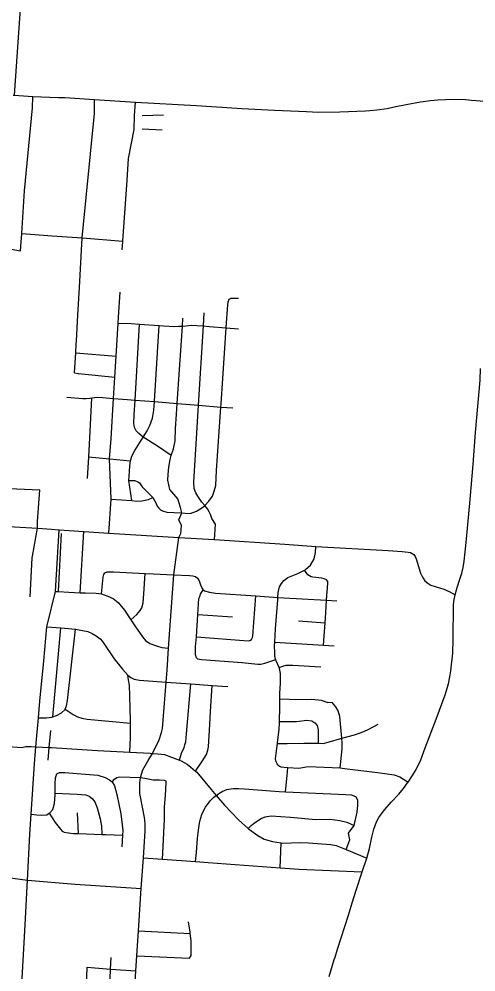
# Model space of a CAD drawing. Extents: x 1755200 to 1902939, y 644115 to 788070.
# Drawn here: x 1840977 to 1846888, y 727307 to 739636 of the extents above; entities that cross this region are included whole.
import ezdxf

# ---------------------------------------------------------------- set-up
doc = ezdxf.new("R2010")
doc.units = 0
for name, color, linetype in [('GM_X_City_Street', 7, 'Continuous'), ('GM_X_County_Road', 7, 'Continuous'), ('GM_X_Township', 7, 'Continuous'), ('GM_X_Township_Road', 7, 'Continuous')]:
    doc.layers.add(name, color=color, linetype=linetype)

msp = doc.modelspace()

# ---------------------------------------------------------------- linework, layer by layer
at = {"layer": 'GM_X_City_Street'}
for points in [[(1840902, 738652), (1840913, 738651), (1841154, 738635), (1841486, 738622)], [(1846301, 738582), (1846394, 738591), (1846593, 738597), (1846752, 738594), (1846831, 738588)], [(1845516, 738453), (1845605, 738459), (1845741, 738479), (1845831, 738498)], [(1845831, 738498), (1845986, 738530), (1846170, 738565), (1846270, 738579), (1846301, 738582)], [(1846831, 738588), (1846892, 738584), (1847096, 738566)], [(1842572, 738389), (1842845, 738395)], [(1844773, 738436), (1844849, 738432), (1845127, 738436), (1845460, 738448), (1845516, 738453)], [(1842570, 738214), (1842829, 738202)], [(1842265, 735779), (1842287, 736101)], [(1843083, 733245), (1843125, 733242), (1843192, 733239), (1843271, 733269), (1843317, 733295), (1843371, 733332), (1843380, 733342), (1843433, 733398), (1843478, 733461), (1843502, 733526), (1843521, 733602), (1843532, 733794), (1843589, 734616), (1843592, 734658), (1843655, 735641), (1843656, 735646), (1843679, 735938), (1843684, 735978), (1843697, 736012)], [(1843697, 736012), (1843721, 736023), (1843757, 736024), (1843817, 736023)], [(1842140, 732985), (1842168, 733423), (1842148, 733947), (1842167, 734208), (1842200, 734728), (1842217, 735004), (1842234, 735276), (1842260, 735703), (1842265, 735778), (1842265, 735779)], [(1843044, 732929), (1843070, 732978), (1843078, 733084), (1843045, 733155), (1843083, 733245), (1843067, 733314), (1843033, 733429), (1842929, 733549), (1842903, 733670), (1842905, 733742), (1842917, 733840), (1842933, 733935), (1842944, 733991), (1842975, 734075), (1842995, 734177), (1843002, 734335), (1843013, 734525), (1843022, 734662), (1843090, 735663), (1843097, 735766)], [(1843506, 732900), (1843511, 732963), (1843517, 733101), (1843470, 733173), (1843455, 733227), (1843439, 733262), (1843416, 733299), (1843380, 733342), (1843342, 733387), (1843290, 733461), (1843264, 733504), (1843243, 733564), (1843238, 733643), (1843279, 734281), (1843301, 734640), (1843363, 735665), (1843373, 735835)], [(1842260, 735703), (1842426, 735697), (1842536, 735689), (1842788, 735670), (1842848, 735665), (1842990, 735658), (1843038, 735661), (1843078, 735662), (1843090, 735663), (1843133, 735667), (1843209, 735673), (1843279, 735671), (1843363, 735665), (1843437, 735660), (1843655, 735641), (1843815, 735627)], [(1842436, 733406), (1842399, 733666), (1842401, 733716), (1842410, 733850), (1842414, 733888), (1842421, 733922), (1842423, 733932), (1842435, 733979), (1842477, 734054), (1842584, 734228), (1842635, 734310), (1842669, 734375), (1842702, 734473), (1842721, 734574), (1842730, 734686), (1842730, 734692), (1842788, 735670)], [(1842944, 733991), (1842769, 734108), (1842584, 734228), (1842526, 734275), (1842493, 734308), (1842470, 734351), (1842462, 734402), (1842467, 734516), (1842478, 734706), (1842536, 735689)], [(1841696, 735060), (1841710, 735317), (1841717, 735430)], [(1841710, 735317), (1842234, 735276)], [(1841696, 735060), (1841742, 735048), (1841748, 735048), (1842217, 735004)], [(1846647, 732280), (1846651, 732292), (1846677, 732374), (1846705, 732465), (1846723, 732540), (1846738, 732621), (1846760, 732864), (1846812, 733418), (1846853, 733871), (1846882, 734285), (1846943, 734962), (1846948, 735115)], [(1841596, 734745), (1841801, 734725), (1841846, 734725), (1841893, 734731), (1841920, 734736), (1841957, 734741), (1841995, 734742), (1842055, 734738), (1842200, 734728), (1842375, 734715), (1842478, 734706), (1842730, 734686), (1843022, 734662), (1843301, 734640), (1843589, 734616), (1843745, 734604)], [(1841864, 733690), (1841879, 733972), (1841896, 734298), (1841920, 734736)], [(1841879, 733972), (1842148, 733947), (1842421, 733922)], [(1842399, 733666), (1842474, 733664), (1842515, 733648), (1842535, 733634), (1842571, 733582), (1842709, 733444), (1842745, 733375), (1842765, 733334), (1842784, 733309), (1842808, 733287), (1842832, 733272), (1842889, 733257), (1842986, 733251), (1843083, 733245)], [(1840625, 733578), (1840947, 733558), (1841246, 733544)], [(1841151, 732685), (1841218, 733047), (1841218, 733137), (1841246, 733544)], [(1842168, 733423), (1842436, 733406), (1842503, 733400), (1842567, 733402), (1842650, 733419), (1842709, 733444)], [(1840603, 733156), (1840625, 733100), (1840651, 733084), (1840685, 733077), (1840738, 733072), (1840920, 733064), (1841218, 733047), (1841396, 733035), (1841496, 733029), (1841502, 733028)], [(1840995, 724830), (1840980, 724876), (1840972, 725066), (1840946, 726012), (1841001, 726917), (1841056, 727916), (1841085, 728496), (1841117, 729088), (1841133, 729349), (1841175, 730000), (1841194, 730219), (1841228, 730595), (1841248, 730809), (1841298, 731333), (1841338, 731772), (1841340, 731790), (1841448, 732231), (1841496, 733029)], [(1841486, 732229), (1841525, 732978)], [(1841502, 733028), (1841624, 733019), (1841816, 733007), (1842140, 732985), (1843044, 732929), (1843506, 732900), (1844416, 732840), (1844816, 732812), (1845751, 732758), (1845933, 732746), (1846013, 732740), (1846043, 732732), (1846065, 732722), (1846085, 732706), (1846104, 732683), (1846117, 732652), (1846171, 732468), (1846195, 732413), (1846227, 732367), (1846264, 732336), (1846306, 732311), (1846359, 732292), (1846472, 732261), (1846544, 732231), (1846619, 732188)], [(1841768, 732214), (1841816, 733007)], [(1842589, 728782), (1842609, 729134), (1842611, 729212), (1842604, 729280), (1842581, 729397), (1842542, 729617), (1842539, 729755), (1842548, 729821), (1842577, 729923), (1842647, 730045), (1842704, 730135), (1842788, 730309), (1842822, 730404), (1842831, 730456), (1842841, 730566), (1842880, 731056), (1842892, 731212), (1842912, 731496), (1842978, 732447), (1843044, 732929)], [(1844326, 729985), (1844315, 730001), (1844303, 730027), (1844294, 730066), (1844302, 730132), (1844322, 730264), (1844323, 730273), (1844343, 730449), (1844345, 730525), (1844345, 730549), (1844349, 730732), (1844352, 730841), (1844353, 730916), (1844358, 731042), (1844358, 731118), (1844359, 731167), (1844347, 731231), (1844341, 731245), (1844305, 731334), (1844298, 731350), (1844295, 731356), (1844288, 731399), (1844285, 731439), (1844283, 731525), (1844285, 731575), (1844294, 731745), (1844325, 732123), (1844327, 732153), (1844331, 732216), (1844348, 732291), (1844371, 732335), (1844402, 732372), (1844455, 732409), (1844498, 732428), (1844585, 732462), (1844637, 732487), (1844669, 732506), (1844682, 732514), (1844747, 732571), (1844794, 732651), (1844813, 732733), (1844816, 732812)], [(1841120, 732159), (1841147, 732666), (1841151, 732685)], [(1842043, 732198), (1842066, 732414), (1842073, 732450), (1842089, 732471), (1842118, 732483), (1842200, 732485), (1842608, 732463), (1842712, 732457), (1842978, 732447), (1843182, 732438), (1843226, 732431), (1843262, 732423), (1843285, 732402), (1843309, 732367), (1843325, 732315), (1843346, 732268), (1843356, 732254), (1843360, 732251), (1843378, 732237), (1843441, 732221), (1843517, 732208), (1844039, 732173), (1844327, 732153)], [(1842424, 731861), (1842500, 731931), (1842543, 731984), (1842566, 732020), (1842581, 732081), (1842592, 732201), (1842608, 732463)], [(1844916, 731534), (1844936, 731823), (1844945, 731952), (1844957, 732116), (1844972, 732336), (1844971, 732360), (1844956, 732382), (1844926, 732395), (1844896, 732400), (1844779, 732416), (1844755, 732420), (1844712, 732444), (1844669, 732506)], [(1841448, 732231), (1841486, 732229), (1841621, 732222), (1841768, 732214), (1841835, 732211), (1841973, 732206), (1842043, 732198), (1842126, 732168), (1842194, 732138), (1842261, 732087), (1842343, 731987), (1842424, 731861), (1842482, 731771), (1842573, 731643), (1842612, 731596), (1842669, 731556), (1842767, 731520), (1842825, 731506), (1842912, 731496)], [(1843272, 731371), (1843268, 731385), (1843261, 731409), (1843262, 731515), (1843271, 731642), (1843291, 731930), (1843305, 732139), (1843314, 732165), (1843323, 732193), (1843360, 732251)], [(1846004, 729754), (1846010, 729763), (1846066, 729848), (1846113, 729926), (1846174, 730053), (1846232, 730208), (1846373, 730577), (1846491, 730891), (1846532, 731033), (1846551, 731126), (1846563, 731203), (1846589, 731432), (1846593, 731606), (1846600, 732060), (1846607, 732128), (1846619, 732188), (1846647, 732280)], [(1843984, 731610), (1843998, 731633), (1844003, 731655), (1844039, 732173)], [(1844327, 732153), (1844957, 732116), (1845090, 732108)], [(1843291, 731930), (1843738, 731902)], [(1844592, 731852), (1844936, 731823)], [(1841228, 730595), (1841331, 730597), (1841401, 730603), (1841414, 730607), (1841462, 730623), (1841527, 730661), (1841572, 730704), (1841574, 730707), (1841592, 730748), (1841606, 730817), (1841708, 731741)], [(1841338, 731772), (1841516, 731758), (1841568, 731755), (1841708, 731741), (1841713, 731740), (1841797, 731726), (1841865, 731710), (1841924, 731688), (1841977, 731656), (1842025, 731618), (1842055, 731584), (1842209, 731360), (1842317, 731223), (1842385, 731148), (1842423, 731116), (1842467, 731094), (1842537, 731082), (1842880, 731056), (1843198, 731033), (1843474, 731014), (1843679, 731000)], [(1841414, 730607), (1841516, 731758)], [(1843271, 731642), (1843941, 731591), (1843963, 731596), (1843984, 731610)], [(1844285, 731575), (1844916, 731534), (1845056, 731525)], [(1843272, 731371), (1843286, 731358), (1843339, 731349), (1843865, 731309), (1844066, 731291), (1844104, 731291), (1844157, 731300), (1844298, 731350)], [(1844341, 731245), (1844390, 731265), (1844434, 731276), (1844482, 731278), (1844520, 731277), (1844880, 731254)], [(1842409, 730151), (1842419, 730344), (1842419, 730524), (1842419, 730560), (1842411, 730881), (1842405, 731018), (1842395, 731086), (1842385, 731148)], [(1843051, 730049), (1843081, 730136), (1843113, 730209), (1843124, 730245), (1843133, 730284), (1843143, 730390), (1843198, 731033)], [(1843258, 729907), (1843350, 730037), (1843401, 730120), (1843419, 730178), (1843428, 730221), (1843444, 730510), (1843453, 730678), (1843474, 731014)], [(1844352, 730841), (1844601, 730832), (1844763, 730835), (1844884, 730823), (1844974, 730792)], [(1841574, 730707), (1841679, 730639), (1841732, 730609), (1841789, 730589), (1841857, 730577), (1842419, 730524)], [(1845132, 729947), (1845156, 730195), (1845159, 730273), (1845154, 730332), (1845127, 730611), (1845107, 730684), (1845076, 730738), (1845031, 730791), (1844974, 730792)], [(1844345, 730549), (1844567, 730546), (1844700, 730563), (1844763, 730555), (1844806, 730529), (1844832, 730494), (1844849, 730441), (1844846, 730265)], [(1845154, 730332), (1845316, 730373), (1845436, 730418), (1845503, 730448), (1845625, 730514)], [(1839683, 730449), (1840018, 730430), (1840096, 730421), (1840151, 730407), (1840187, 730392), (1840231, 730363), (1840297, 730311), (1840360, 730277), (1840425, 730257), (1840550, 730247), (1840834, 730224), (1840958, 730216), (1841013, 730213), (1841066, 730223), (1841133, 730224), (1841194, 730219)], [(1841353, 730049), (1841368, 730213), (1841388, 730433)], [(1844322, 730264), (1844448, 730261), (1844660, 730267), (1844846, 730265), (1844911, 730264), (1844975, 730278), (1845154, 730332)], [(1841194, 730219), (1841368, 730213), (1841395, 730212), (1841993, 730174), (1842409, 730151), (1842672, 730139), (1842704, 730135), (1842773, 730127), (1842859, 730119), (1842951, 730088), (1843051, 730049), (1843074, 730039), (1843151, 729996), (1843200, 729958), (1843258, 729907), (1843277, 729890), (1843464, 729668), (1843529, 729592), (1843636, 729465), (1843818, 729275), (1843942, 729163), (1843957, 729149), (1844065, 729071), (1844147, 729027), (1844258, 728994), (1844369, 728976), (1844392, 728973), (1844610, 728982), (1844724, 728977), (1845010, 728955), (1845078, 728942), (1845211, 728892), (1845477, 728780)], [(1844326, 729985), (1844346, 729970), (1844366, 729962), (1844448, 729954), (1844455, 729953), (1844596, 729944), (1844718, 729965), (1845132, 729947), (1845189, 729941), (1845329, 729923), (1845650, 729883), (1845832, 729858), (1845902, 729833), (1846010, 729763)], [(1841133, 729349), (1841207, 729342), (1841263, 729336), (1841336, 729342), (1841369, 729361), (1841376, 729365), (1841414, 729410), (1841438, 729485), (1841445, 729597), (1841445, 729622), (1841446, 729740), (1841450, 729820), (1841466, 729871)], [(1841466, 729871), (1841484, 729881), (1841502, 729888), (1841570, 729886), (1841998, 729855), (1842093, 729825), (1842148, 729793), (1842181, 729766), (1842214, 729715), (1842244, 729602), (1842295, 729353), (1842311, 729211), (1842320, 729138), (1842316, 729076), (1842306, 728924)], [(1844424, 729636), (1844445, 729848)], [(1844445, 729848), (1844445, 729848), (1844455, 729953)], [(1842181, 729766), (1842212, 729803), (1842243, 729822), (1842277, 729833), (1842548, 729821)], [(1842548, 729821), (1842603, 729813), (1842669, 729801), (1842712, 729794), (1842794, 729791), (1842856, 729790), (1842880, 729777)], [(1842834, 728765), (1842843, 728932), (1842859, 729284), (1842860, 729445), (1842870, 729589), (1842881, 729755), (1842880, 729777)], [(1845416, 728601), (1845477, 728780), (1845510, 728905), (1845543, 729053), (1845568, 729154), (1845583, 729202), (1845600, 729248), (1845632, 729306), (1845666, 729353), (1845710, 729408), (1845793, 729502), (1845889, 729607), (1845952, 729681), (1846004, 729754)], [(1841445, 729622), (1841730, 729607), (1841840, 729598), (1841883, 729580), (1841924, 729551), (1841959, 729506), (1841989, 729429), (1842025, 729289), (1842035, 729241), (1842042, 729199), (1842049, 729087)], [(1843261, 728736), (1843275, 728851), (1843288, 729037), (1843302, 729171), (1843310, 729231), (1843326, 729290), (1843346, 729356), (1843388, 729439), (1843451, 729519), (1843496, 729568), (1843529, 729592), (1843562, 729616), (1843603, 729643), (1843666, 729669), (1843746, 729681), (1843818, 729681), (1843896, 729676), (1844343, 729643), (1844424, 729636), (1845204, 729602), (1845278, 729597), (1845337, 729573)], [(1845211, 728892), (1845256, 729016), (1845240, 729103), (1845313, 729200), (1845350, 729375), (1845359, 729463), (1845359, 729525), (1845337, 729573)], [(1841369, 729361), (1841445, 729241), (1841512, 729154), (1841535, 729128), (1841559, 729117), (1841619, 729105), (1841677, 729099), (1841745, 729097), (1842049, 729087), (1842101, 729085), (1842316, 729076)], [(1841745, 729097), (1841733, 729366)], [(1843942, 729163), (1843982, 729203), (1844025, 729237), (1844109, 729291), (1844161, 729313), (1844240, 729325), (1844488, 729310), (1844815, 729278), (1844999, 729285), (1845129, 729268), (1845218, 729244), (1845313, 729200)], [(1844354, 728656), (1844369, 728976)], [(1842556, 728385), (1842589, 728782)], [(1842589, 728782), (1842834, 728765), (1843261, 728736), (1843425, 728724), (1844354, 728656), (1844598, 728638), (1845416, 728601)], [(1840344, 728556), (1840896, 728520), (1841085, 728496), (1841703, 728445), (1842556, 728385)], [(1845288, 728201), (1845339, 728365), (1845416, 728601)], [(1842405, 725943), (1842446, 726611), (1842490, 727320), (1842502, 727516), (1842522, 727839), (1842556, 728385)], [(1843183, 727485), (1843206, 727520), (1843206, 727713), (1843193, 727805), (1843191, 727824), (1843168, 727957)], [(1842522, 727839), (1843193, 727805)], [(1842114, 725937), (1842162, 727345), (1842167, 727494)], [(1842502, 727516), (1843183, 727485)], [(1845066, 727500), (1845098, 727601)], [(1841812, 725957), (1841857, 727368)], [(1841857, 727368), (1842162, 727345), (1842490, 727320)]]:
    msp.add_lwpolyline(points, dxfattribs=at)
at = {"layer": 'GM_X_County_Road'}
for points in [[(1841486, 738622), (1841570, 738619), (1841953, 738595), (1842281, 738574)], [(1842281, 738574), (1842284, 738574), (1842484, 738560), (1843274, 738519), (1843860, 738478), (1844281, 738458), (1844697, 738440), (1844773, 738436)], [(1845098, 727601), (1845239, 728043), (1845288, 728201)], [(1844988, 727250), (1845056, 727469), (1845066, 727500)]]:
    msp.add_lwpolyline(points, dxfattribs=at)
at = {"layer": 'GM_X_Township'}
msp.add_lwpolyline([(1841483, 747247), (1841461, 746912), (1841449, 746831), (1841440, 746774), (1841166, 742281), (1841095, 741264), (1840913, 738651)], dxfattribs=at)
at = {"layer": 'GM_X_Township_Road'}
for points in [[(1840827, 736667), (1840998, 736638), (1841012, 736860), (1841046, 737413), (1841150, 738485), (1841154, 738635)], [(1841717, 735430), (1841719, 735474), (1841738, 735805), (1841759, 736163), (1841795, 736803), (1841953, 738412), (1841953, 738595)], [(1842322, 736757), (1842322, 736763), (1842376, 737550), (1842394, 737833), (1842467, 738207), (1842473, 738387), (1842484, 738560)], [(1841012, 736860), (1841407, 736831), (1841795, 736803), (1841798, 736803)], [(1841798, 736803), (1842322, 736763)], [(1842313, 736651), (1842322, 736757)]]:
    msp.add_lwpolyline(points, dxfattribs=at)

doc.saveas('drawing.dxf')
